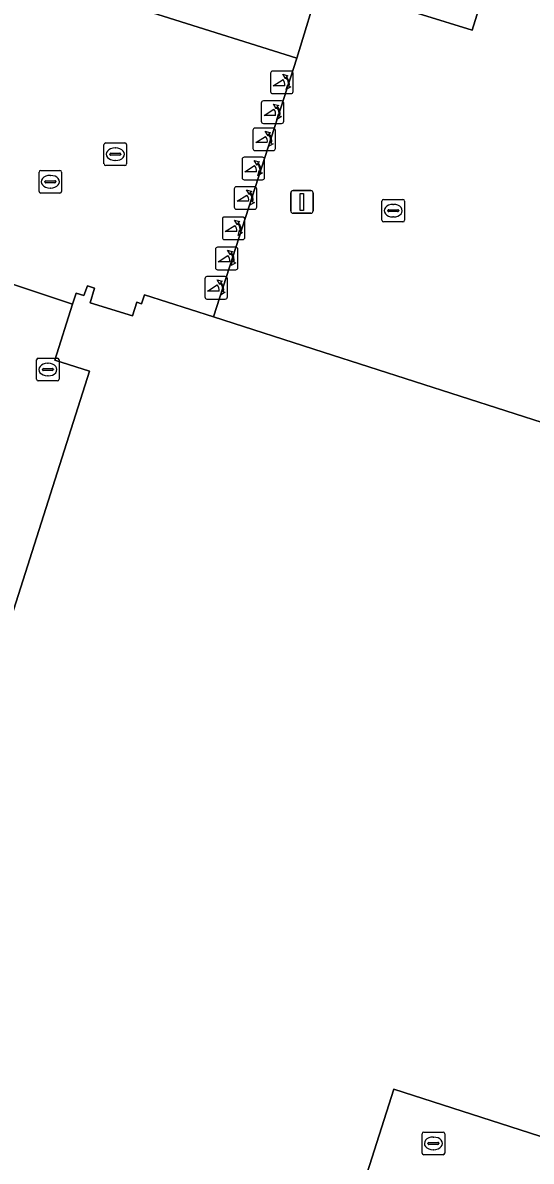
# Model space of a CAD drawing. Extents: x 160675 to 161153, y 383241 to 383714.
# Drawn here: x 160986.7 to 161009.2, y 383324.6 to 383375 of the extents above; entities that cross this region are included whole.
import ezdxf

# ---------------------------------------------------------------- set-up
doc = ezdxf.new("R2010")
doc.units = 0
for name, color, linetype in [('IMGEO_Kolk', 7, 'Continuous'), ('IMGEO_Lichtmast', 7, 'Continuous'), ('IMGEO_Pand', 7, 'Continuous'), ('IMGEO_Poller', 7, 'Continuous'), ('IMGEO_Rijbaan_lokaal_open', 7, 'Continuous'), ('IMGEO_Rioolput', 7, 'Continuous'), ('IMGEO_Voetgangersgebied_open', 7, 'Continuous'), ('IMGEO_Voetpad_open', 7, 'Continuous')]:
    doc.layers.add(name, color=color, linetype=linetype)

msp = doc.modelspace()

# ---------------------------------------------------------------- linework, layer by layer
at = {"layer": 'IMGEO_Kolk'}
for p, q in [((160990.278, 383368.783), (160990.278, 383369.635)), ((160990.353, 383369.709), (160991.205, 383369.709)), ((160990.766, 383369.489), (160990.791, 383369.489)), ((160991.279, 383369.635), (160991.279, 383368.783)), ((160990.537, 383369.203), (160990.537, 383369.215)), ((160990.975, 383369.166), (160990.577, 383369.166)), ((160990.58, 383369.252), (160990.978, 383369.252)), ((160990.789, 383368.929), (160990.764, 383368.929)), ((160991.021, 383369.215), (160991.021, 383369.203)), ((160991.205, 383368.709), (160990.353, 383368.709)), ((161002.601, 383366.282), (161002.601, 383367.134)), ((161002.676, 383367.208), (161003.528, 383367.208)), ((161002.903, 383366.751), (161003.301, 383366.751)), ((161003.089, 383366.988), (161003.114, 383366.988)), ((161003.602, 383367.134), (161003.602, 383366.282)), ((161002.86, 383366.702), (161002.86, 383366.714)), ((161003.298, 383366.665), (161002.9, 383366.665)), ((161003.112, 383366.428), (161003.087, 383366.428)), ((161003.344, 383366.714), (161003.344, 383366.702)), ((161003.528, 383366.208), (161002.676, 383366.208)), ((160987.289, 383359.244), (160987.289, 383360.096)), ((160987.364, 383360.17), (160988.216, 383360.17)), ((160987.591, 383359.713), (160987.989, 383359.713)), ((160987.777, 383359.95), (160987.802, 383359.95)), ((160988.29, 383360.096), (160988.29, 383359.244)), ((160987.548, 383359.664), (160987.548, 383359.676)), ((160987.986, 383359.627), (160987.588, 383359.627)), ((160987.8, 383359.39), (160987.775, 383359.39)), ((160988.032, 383359.676), (160988.032, 383359.664)), ((160988.216, 383359.17), (160987.364, 383359.17))]:
    msp.add_line(p, q, dxfattribs=at)
for points in [[(160990.278, 383368.783), (160990.278, 383369.635)], [(160990.353, 383369.709), (160991.205, 383369.709)], [(160991.279, 383369.635), (160991.279, 383368.783)], [(160991.205, 383368.709), (160990.353, 383368.709)], [(161002.601, 383366.282), (161002.601, 383367.134)], [(161002.676, 383367.208), (161003.528, 383367.208)], [(161003.602, 383367.134), (161003.602, 383366.282)], [(161003.528, 383366.208), (161002.676, 383366.208)], [(160987.289, 383359.244), (160987.289, 383360.096)], [(160987.364, 383360.17), (160988.216, 383360.17)], [(160988.29, 383360.096), (160988.29, 383359.244)], [(160988.216, 383359.17), (160987.364, 383359.17)]]:
    msp.add_lwpolyline(points, dxfattribs=at)
for centre, radius, start, end in [((160990.355, 383369.633), 0.0765, 91.552, 178.448), ((160990.355, 383369.633), 0.0765, 91.552, 178.448), ((160991.203, 383369.633), 0.0765, 1.552, 88.448), ((160991.203, 383369.633), 0.0765, 1.552, 88.448), ((160990.355, 383368.785), 0.0765, 181.552, 268.448), ((160990.355, 383368.785), 0.0765, 181.552, 268.448), ((160990.577, 383369.212), 0.0403, 85.8775, 175.7526), ((160990.574, 383369.202), 0.0366, 178.938, 274.7102), ((160990.978, 383369.209), 0.043, 264.8664, 352.4533), ((160990.982, 383369.214), 0.0386, 1.7309, 96.639), ((160991.203, 383368.785), 0.0765, 271.552, 358.448), ((160991.203, 383368.785), 0.0765, 271.552, 358.448), ((161002.678, 383367.132), 0.0765, 91.552, 178.448), ((161002.678, 383367.132), 0.0765, 91.552, 178.448), ((161002.9, 383366.711), 0.0403, 85.8775, 175.7526), ((161003.305, 383366.713), 0.0386, 1.7309, 96.639), ((161003.526, 383367.132), 0.0765, 1.552, 88.448), ((161003.526, 383367.132), 0.0765, 1.552, 88.448), ((161002.678, 383366.284), 0.0765, 181.552, 268.448), ((161002.678, 383366.284), 0.0765, 181.552, 268.448), ((161002.897, 383366.701), 0.0366, 178.938, 274.7102), ((161003.301, 383366.708), 0.043, 264.8664, 352.4533), ((161003.526, 383366.284), 0.0765, 271.552, 358.448), ((161003.526, 383366.284), 0.0765, 271.552, 358.448), ((160987.366, 383360.094), 0.0765, 91.552, 178.448), ((160987.366, 383360.094), 0.0765, 91.552, 178.448), ((160987.588, 383359.673), 0.0403, 85.8775, 175.7526), ((160987.993, 383359.675), 0.0386, 1.7309, 96.639), ((160988.214, 383360.094), 0.0765, 1.552, 88.448), ((160988.214, 383360.094), 0.0765, 1.552, 88.448), ((160987.366, 383359.246), 0.0765, 181.552, 268.448), ((160987.366, 383359.246), 0.0765, 181.552, 268.448), ((160987.585, 383359.663), 0.0366, 178.938, 274.7102), ((160987.989, 383359.67), 0.043, 264.8664, 352.4533), ((160988.214, 383359.246), 0.0765, 271.552, 358.448), ((160988.214, 383359.246), 0.0765, 271.552, 358.448)]:
    msp.add_arc(centre, radius, start, end, dxfattribs=at)
for centre, major_axis, ratio, start_param, end_param in [((160990.765, 383369.209), (-0.387, 0.002), 0.722429, 4.712389, 7.853982), ((160990.79, 383369.209), (-0.39, 0.002), 0.717154, 1.570796, 4.712389), ((161003.088, 383366.708), (-0.387, 0.002), 0.722429, 4.712389, 7.853982), ((161003.113, 383366.708), (-0.39, 0.002), 0.717154, 1.570796, 4.712389), ((160987.776, 383359.67), (-0.387, 0.002), 0.722429, 4.712389, 7.853982), ((160987.801, 383359.67), (-0.39, 0.002), 0.717154, 1.570796, 4.712389)]:
    msp.add_ellipse(centre, major_axis=major_axis, ratio=ratio, start_param=start_param, end_param=end_param, dxfattribs=at)
at = {"layer": 'IMGEO_Lichtmast'}
for p, q in [((160998.561, 383366.695), (160998.561, 383367.495)), ((160998.561, 383367.495), (160998.561, 383366.695)), ((160998.661, 383367.595), (160999.451, 383367.595)), ((160999.451, 383367.595), (160998.661, 383367.595)), ((160999.551, 383367.495), (160999.551, 383366.695)), ((160999.551, 383366.695), (160999.551, 383367.495)), ((160999.451, 383366.595), (160998.661, 383366.595)), ((160998.661, 383366.595), (160999.451, 383366.595))]:
    msp.add_line(p, q, dxfattribs=at)
msp.add_lwpolyline([(160998.981, 383367.47), (160999.131, 383367.47), (160999.131, 383366.72), (160998.981, 383366.72), (160998.981, 383367.47)], dxfattribs=at)
for centre, start, end in [((160998.661, 383367.495), 90, 180), ((160998.661, 383367.495), 90, 180), ((160999.451, 383367.495), 0, 90), ((160999.451, 383367.495), 360, 90), ((160998.661, 383366.695), 180, 270), ((160998.661, 383366.695), 180, 270), ((160999.451, 383366.695), 270, 0), ((160999.451, 383366.695), 270, 0)]:
    msp.add_arc(centre, 0.1, start, end, dxfattribs=at)
at = {"layer": 'IMGEO_Pand'}
for points in [[(160984.676, 383377.898), (160992.903, 383375.323), (160998.821, 383373.471), (160999.845, 383376.812), (161000, 383376.764), (161006.596, 383374.71), (161009.264, 383383.247), (161009.323, 383383.438), (161011.968, 383391.902), (161032.552, 383385.506), (161045.909, 383427.885), (161047.883, 383434.148), (161032.528, 383430.873), (161029.611, 383430.31), (161022.993, 383428.609), (161021.266, 383423.165), (161016.995, 383409.701), (161010.218, 383411.816), (161009.156, 383408.436), (161000, 383411.313), (160995.072, 383412.862), (160990.957, 383414.155), (160967.849, 383421.416)], [(161012.145, 383356.538), (161000, 383360.437), (160995.127, 383362.001), (160992.073, 383362.982), (160991.943, 383362.588), (160991.734, 383362.661), (160991.539, 383362.053), (160989.662, 383362.626), (160989.861, 383363.276), (160989.553, 383363.376), (160989.388, 383362.949), (160989.043, 383363.059), (160988.884, 383362.56), (160988.097, 383360.087), (160989.634, 383359.598), (160976.293, 383317.706)], [(161000, 383317.976), (161003.126, 383327.791), (161044.076, 383314.613)]]:
    msp.add_lwpolyline(points, dxfattribs=at)
at = {"layer": 'IMGEO_Poller'}
for p, q in [((160998.565, 383372.889), (160997.757, 383372.889)), ((160998.565, 383372.889), (160997.757, 383372.889)), ((160997.663, 383372.794), (160997.663, 383371.987)), ((160997.663, 383372.794), (160997.663, 383371.987)), ((160998.659, 383371.987), (160998.659, 383372.794)), ((160998.659, 383371.987), (160998.659, 383372.794)), ((160997.757, 383371.892), (160998.565, 383371.892)), ((160997.757, 383371.892), (160998.565, 383371.892)), ((160997.251, 383371.474), (160997.251, 383370.667)), ((160997.251, 383371.474), (160997.251, 383370.667)), ((160998.153, 383371.569), (160997.345, 383371.569)), ((160998.153, 383371.569), (160997.345, 383371.569)), ((160998.247, 383370.667), (160998.247, 383371.474)), ((160998.247, 383370.667), (160998.247, 383371.474)), ((160997.786, 383370.366), (160996.978, 383370.366)), ((160997.786, 383370.366), (160996.978, 383370.366)), ((160997.345, 383370.572), (160998.153, 383370.572)), ((160997.345, 383370.572), (160998.153, 383370.572)), ((160996.884, 383370.271), (160996.884, 383369.464)), ((160996.884, 383370.271), (160996.884, 383369.464)), ((160997.88, 383369.464), (160997.88, 383370.271)), ((160997.88, 383369.464), (160997.88, 383370.271)), ((160996.978, 383369.369), (160997.786, 383369.369)), ((160996.978, 383369.369), (160997.786, 383369.369)), ((160996.401, 383368.979), (160996.401, 383368.172)), ((160996.401, 383368.979), (160996.401, 383368.172)), ((160997.303, 383369.074), (160996.495, 383369.074)), ((160997.303, 383369.074), (160996.495, 383369.074)), ((160997.397, 383368.172), (160997.397, 383368.979)), ((160997.397, 383368.172), (160997.397, 383368.979)), ((160996.958, 383367.767), (160996.15, 383367.767)), ((160996.958, 383367.767), (160996.15, 383367.767)), ((160996.495, 383368.077), (160997.303, 383368.077)), ((160996.495, 383368.077), (160997.303, 383368.077)), ((160996.056, 383367.672), (160996.056, 383366.865)), ((160996.056, 383367.672), (160996.056, 383366.865)), ((160997.052, 383366.865), (160997.052, 383367.672)), ((160997.052, 383366.865), (160997.052, 383367.672)), ((160996.15, 383366.77), (160996.958, 383366.77)), ((160996.15, 383366.77), (160996.958, 383366.77)), ((160995.526, 383366.332), (160995.526, 383365.525)), ((160995.526, 383366.332), (160995.526, 383365.525)), ((160996.428, 383366.427), (160995.62, 383366.427)), ((160996.428, 383366.427), (160995.62, 383366.427)), ((160996.522, 383365.525), (160996.522, 383366.332)), ((160996.522, 383365.525), (160996.522, 383366.332)), ((160995.62, 383365.43), (160996.428, 383365.43)), ((160995.62, 383365.43), (160996.428, 383365.43)), ((160995.218, 383364.996), (160995.218, 383364.189)), ((160995.218, 383364.996), (160995.218, 383364.189)), ((160996.12, 383365.091), (160995.312, 383365.091)), ((160996.12, 383365.091), (160995.312, 383365.091)), ((160996.214, 383364.189), (160996.214, 383364.996)), ((160996.214, 383364.189), (160996.214, 383364.996)), ((160995.653, 383363.788), (160994.845, 383363.788)), ((160995.653, 383363.788), (160994.845, 383363.788)), ((160995.312, 383364.094), (160996.12, 383364.094)), ((160995.312, 383364.094), (160996.12, 383364.094)), ((160994.751, 383363.693), (160994.751, 383362.886)), ((160994.751, 383363.693), (160994.751, 383362.886)), ((160995.747, 383362.886), (160995.747, 383363.693)), ((160995.747, 383362.886), (160995.747, 383363.693)), ((160994.845, 383362.791), (160995.653, 383362.791)), ((160994.845, 383362.791), (160995.653, 383362.791))]:
    msp.add_line(p, q, dxfattribs=at)
for points in [[(160998.298, 383372.245), (160997.785, 383372.245), (160998.215, 383372.52)], [(160998.342, 383372.618), (160998.33, 383372.545), (160998.205, 383372.75)], [(160998.205, 383372.75), (160998.436, 383372.684), (160998.365, 383372.652)], [(160998.358, 383372.073), (160998.424, 383372.304), (160998.454, 383372.236)], [(160998.49, 383372.209), (160998.562, 383372.198), (160998.358, 383372.073)], [(160997.93, 383371.298), (160997.918, 383371.225), (160997.793, 383371.43)], [(160997.793, 383371.43), (160998.024, 383371.364), (160997.953, 383371.332)], [(160997.886, 383370.925), (160997.373, 383370.925), (160997.803, 383371.2)], [(160997.946, 383370.753), (160998.012, 383370.984), (160998.042, 383370.916)], [(160998.078, 383370.889), (160998.15, 383370.878), (160997.946, 383370.753)], [(160997.519, 383369.722), (160997.006, 383369.722), (160997.436, 383369.997)], [(160997.563, 383370.095), (160997.551, 383370.022), (160997.426, 383370.227)], [(160997.426, 383370.227), (160997.657, 383370.161), (160997.586, 383370.129)], [(160997.579, 383369.55), (160997.645, 383369.781), (160997.675, 383369.713)], [(160997.711, 383369.686), (160997.783, 383369.675), (160997.579, 383369.55)], [(160997.08, 383368.803), (160997.068, 383368.73), (160996.943, 383368.935)], [(160996.943, 383368.935), (160997.174, 383368.869), (160997.103, 383368.837)], [(160997.036, 383368.43), (160996.523, 383368.43), (160996.953, 383368.705)], [(160997.096, 383368.258), (160997.162, 383368.489), (160997.192, 383368.421)], [(160997.228, 383368.394), (160997.3, 383368.383), (160997.096, 383368.258)], [(160996.691, 383367.123), (160996.178, 383367.123), (160996.608, 383367.398)], [(160996.735, 383367.496), (160996.723, 383367.423), (160996.598, 383367.628)], [(160996.598, 383367.628), (160996.829, 383367.562), (160996.758, 383367.53)], [(160996.751, 383366.951), (160996.817, 383367.182), (160996.847, 383367.114)], [(160996.883, 383367.087), (160996.955, 383367.076), (160996.751, 383366.951)], [(160996.205, 383366.156), (160996.193, 383366.083), (160996.068, 383366.288)], [(160996.068, 383366.288), (160996.299, 383366.222), (160996.228, 383366.19)], [(160996.161, 383365.783), (160995.648, 383365.783), (160996.078, 383366.058)], [(160996.221, 383365.611), (160996.287, 383365.842), (160996.317, 383365.774)], [(160996.353, 383365.747), (160996.425, 383365.736), (160996.221, 383365.611)], [(160995.897, 383364.82), (160995.885, 383364.747), (160995.76, 383364.952)], [(160995.76, 383364.952), (160995.991, 383364.886), (160995.92, 383364.854)], [(160995.853, 383364.447), (160995.34, 383364.447), (160995.77, 383364.722)], [(160995.913, 383364.275), (160995.979, 383364.506), (160996.009, 383364.438)], [(160996.045, 383364.411), (160996.117, 383364.4), (160995.913, 383364.275)], [(160995.386, 383363.144), (160994.873, 383363.144), (160995.303, 383363.419)], [(160995.43, 383363.517), (160995.418, 383363.444), (160995.293, 383363.649)], [(160995.293, 383363.649), (160995.524, 383363.583), (160995.453, 383363.551)], [(160995.446, 383362.972), (160995.512, 383363.203), (160995.542, 383363.135)], [(160995.578, 383363.108), (160995.65, 383363.097), (160995.446, 383362.972)]]:
    msp.add_lwpolyline(points, dxfattribs=at)
for centre, radius, start, end in [((160997.757, 383372.794), 0.0946, 90, 180), ((160997.757, 383372.794), 0.0946, 90, 180), ((160998.565, 383372.794), 0.0946, 0, 90), ((160998.565, 383372.794), 0.0946, 0, 90), ((160997.97, 383372.295), 0.332, 351.3247, 42.4854), ((160997.984, 383372.305), 0.476, 351.7527, 41.1691), ((160997.984, 383372.305), 0.516, 349.3569, 42.2912), ((160997.757, 383371.987), 0.0946, 180, 270), ((160997.757, 383371.987), 0.0946, 180, 270), ((160998.565, 383371.987), 0.0946, 270, 0), ((160998.565, 383371.987), 0.0946, 270, 0), ((160997.345, 383371.474), 0.0946, 90, 180), ((160997.345, 383371.474), 0.0946, 90, 180), ((160997.572, 383370.985), 0.476, 351.7527, 41.1691), ((160997.572, 383370.985), 0.516, 349.3569, 42.2912), ((160998.153, 383371.474), 0.0946, 0, 90), ((160998.153, 383371.474), 0.0946, 0, 90), ((160997.558, 383370.975), 0.332, 351.3247, 42.4854), ((160996.978, 383370.271), 0.0946, 90, 180), ((160996.978, 383370.271), 0.0946, 90, 180), ((160997.345, 383370.667), 0.0946, 180, 270), ((160997.345, 383370.667), 0.0946, 180, 270), ((160997.786, 383370.271), 0.0946, 0, 90), ((160997.786, 383370.271), 0.0946, 0, 90), ((160998.153, 383370.667), 0.0946, 270, 0), ((160998.153, 383370.667), 0.0946, 270, 0), ((160997.191, 383369.772), 0.332, 351.3247, 42.4854), ((160997.205, 383369.782), 0.476, 351.7527, 41.1691), ((160997.205, 383369.782), 0.516, 349.3569, 42.2912), ((160996.978, 383369.464), 0.0946, 180, 270), ((160996.978, 383369.464), 0.0946, 180, 270), ((160997.786, 383369.464), 0.0946, 270, 0), ((160997.786, 383369.464), 0.0946, 270, 0), ((160996.495, 383368.979), 0.0946, 90, 180), ((160996.495, 383368.979), 0.0946, 90, 180), ((160996.722, 383368.49), 0.476, 351.7527, 41.1691), ((160996.722, 383368.49), 0.516, 349.3569, 42.2912), ((160997.303, 383368.979), 0.0946, 0, 90), ((160997.303, 383368.979), 0.0946, 0, 90), ((160996.708, 383368.48), 0.332, 351.3247, 42.4854), ((160996.15, 383367.672), 0.0946, 90, 180), ((160996.15, 383367.672), 0.0946, 90, 180), ((160996.495, 383368.172), 0.0946, 180, 270), ((160996.495, 383368.172), 0.0946, 180, 270), ((160996.958, 383367.672), 0.0946, 0, 90), ((160996.958, 383367.672), 0.0946, 0, 90), ((160997.303, 383368.172), 0.0946, 270, 0), ((160997.303, 383368.172), 0.0946, 270, 0), ((160996.363, 383367.173), 0.332, 351.3247, 42.4854), ((160996.377, 383367.183), 0.476, 351.7527, 41.1691), ((160996.377, 383367.183), 0.516, 349.3569, 42.2912), ((160996.15, 383366.865), 0.0946, 180, 270), ((160996.15, 383366.865), 0.0946, 180, 270), ((160996.958, 383366.865), 0.0946, 270, 0), ((160996.958, 383366.865), 0.0946, 270, 0), ((160995.62, 383366.332), 0.0946, 90, 180), ((160995.62, 383366.332), 0.0946, 90, 180), ((160996.428, 383366.332), 0.0946, 0, 90), ((160996.428, 383366.332), 0.0946, 0, 90), ((160995.833, 383365.833), 0.332, 351.3247, 42.4854), ((160995.847, 383365.843), 0.476, 351.7527, 41.1691), ((160995.847, 383365.843), 0.516, 349.3569, 42.2912), ((160995.62, 383365.525), 0.0946, 180, 270), ((160995.62, 383365.525), 0.0946, 180, 270), ((160996.428, 383365.525), 0.0946, 270, 0), ((160996.428, 383365.525), 0.0946, 270, 0), ((160995.312, 383364.996), 0.0946, 90, 180), ((160995.312, 383364.996), 0.0946, 90, 180), ((160995.539, 383364.507), 0.476, 351.7527, 41.1691), ((160995.539, 383364.507), 0.516, 349.3569, 42.2912), ((160996.12, 383364.996), 0.0946, 0, 90), ((160996.12, 383364.996), 0.0946, 0, 90), ((160995.525, 383364.497), 0.332, 351.3247, 42.4854), ((160994.845, 383363.693), 0.0946, 90, 180), ((160994.845, 383363.693), 0.0946, 90, 180), ((160995.312, 383364.189), 0.0946, 180, 270), ((160995.312, 383364.189), 0.0946, 180, 270), ((160995.653, 383363.693), 0.0946, 0, 90), ((160995.653, 383363.693), 0.0946, 0, 90), ((160996.12, 383364.189), 0.0946, 270, 0), ((160996.12, 383364.189), 0.0946, 270, 0), ((160995.058, 383363.194), 0.332, 351.3247, 42.4854), ((160995.072, 383363.204), 0.476, 351.7527, 41.1691), ((160995.072, 383363.204), 0.516, 349.3569, 42.2912), ((160994.845, 383362.886), 0.0946, 180, 270), ((160994.845, 383362.886), 0.0946, 180, 270), ((160995.653, 383362.886), 0.0946, 270, 0), ((160995.653, 383362.886), 0.0946, 270, 0)]:
    msp.add_arc(centre, radius, start, end, dxfattribs=at)
at = {"layer": 'IMGEO_Rijbaan_lokaal_open'}
msp.add_lwpolyline([(160984.25, 383368.29), (160983.844, 383366.986), (160983.014, 383364.509), (160988.884, 383362.56), (160989.043, 383363.059), (160989.388, 383362.949), (160989.553, 383363.376), (160989.861, 383363.276), (160989.662, 383362.626), (160991.539, 383362.053), (160991.734, 383362.661), (160991.943, 383362.588), (160992.073, 383362.982), (160995.127, 383362.001), (160998.821, 383373.471), (160992.903, 383375.323), (160984.676, 383377.898), (160984.628, 383377.743), (160983.694, 383374.772), (160964.526, 383380.856), (160964.061, 383380.631)], dxfattribs=at)
msp.add_lwpolyline([(160989.634, 383359.598), (160988.097, 383360.087), (160988.884, 383362.56), (160983.014, 383364.509), (160979.608, 383353.93), (160979.448, 383353.431), (160979.25, 383353.51), (160964.138, 383306.646), (160963.969, 383306.082), (160964.19, 383306.014), (160963.499, 383303.848), (160992.588, 383294.531), (160994.422, 383300.461), (160990.405, 383301.74), (160989.622, 383299.281), (160982.34, 383300.282), (160976.237, 383303.65), (160976.986, 383306.005), (160972.968, 383307.284), (160975.14, 383314.105), (160973.542, 383314.614), (160974.69, 383318.217), (160976.293, 383317.706)], close=True, dxfattribs=at)
at = {"layer": 'IMGEO_Rioolput'}
for p, q in [((160987.399, 383367.563), (160987.399, 383368.415)), ((160987.474, 383368.489), (160988.326, 383368.489)), ((160987.887, 383368.269), (160987.912, 383368.269)), ((160988.4, 383368.415), (160988.4, 383367.563)), ((160987.658, 383367.983), (160987.658, 383367.995)), ((160988.096, 383367.946), (160987.698, 383367.946)), ((160987.701, 383368.032), (160988.099, 383368.032)), ((160988.142, 383367.995), (160988.142, 383367.983)), ((160988.326, 383367.489), (160987.474, 383367.489)), ((160987.91, 383367.709), (160987.885, 383367.709)), ((161004.383, 383324.961), (161004.383, 383325.813)), ((161004.458, 383325.887), (161005.31, 383325.887)), ((161004.642, 383325.381), (161004.642, 383325.393)), ((161004.685, 383325.43), (161005.083, 383325.43)), ((161004.871, 383325.667), (161004.896, 383325.667)), ((161005.126, 383325.393), (161005.126, 383325.381)), ((161005.384, 383325.813), (161005.384, 383324.961)), ((161005.31, 383324.887), (161004.458, 383324.887)), ((161005.08, 383325.344), (161004.682, 383325.344)), ((161004.894, 383325.107), (161004.869, 383325.107))]:
    msp.add_line(p, q, dxfattribs=at)
for points in [[(160987.399, 383367.563), (160987.399, 383368.415)], [(160987.474, 383368.489), (160988.326, 383368.489)], [(160988.4, 383368.415), (160988.4, 383367.563)], [(160988.326, 383367.489), (160987.474, 383367.489)], [(161004.383, 383324.961), (161004.383, 383325.813)], [(161004.458, 383325.887), (161005.31, 383325.887)], [(161005.384, 383325.813), (161005.384, 383324.961)], [(161005.31, 383324.887), (161004.458, 383324.887)]]:
    msp.add_lwpolyline(points, dxfattribs=at)
for centre, radius, start, end in [((160987.476, 383368.413), 0.0765, 91.552, 178.448), ((160987.476, 383368.413), 0.0765, 91.552, 178.448), ((160988.324, 383368.413), 0.0765, 1.552, 88.448), ((160988.324, 383368.413), 0.0765, 1.552, 88.448), ((160987.698, 383367.992), 0.0403, 85.8775, 175.7526), ((160987.695, 383367.982), 0.0366, 178.938, 274.7102), ((160988.099, 383367.989), 0.043, 264.8664, 352.4533), ((160988.103, 383367.994), 0.0386, 1.7309, 96.639), ((160987.476, 383367.565), 0.0765, 181.552, 268.448), ((160987.476, 383367.565), 0.0765, 181.552, 268.448), ((160988.324, 383367.565), 0.0765, 271.552, 358.448), ((160988.324, 383367.565), 0.0765, 271.552, 358.448), ((161004.46, 383325.811), 0.0765, 91.552, 178.448), ((161004.46, 383325.811), 0.0765, 91.552, 178.448), ((161004.682, 383325.39), 0.0403, 85.8775, 175.7526), ((161005.087, 383325.392), 0.0386, 1.7309, 96.639), ((161005.308, 383325.811), 0.0765, 1.552, 88.448), ((161005.308, 383325.811), 0.0765, 1.552, 88.448), ((161004.46, 383324.963), 0.0765, 181.552, 268.448), ((161004.46, 383324.963), 0.0765, 181.552, 268.448), ((161004.679, 383325.38), 0.0366, 178.938, 274.7102), ((161005.083, 383325.387), 0.043, 264.8664, 352.4533), ((161005.308, 383324.963), 0.0765, 271.552, 358.448), ((161005.308, 383324.963), 0.0765, 271.552, 358.448)]:
    msp.add_arc(centre, radius, start, end, dxfattribs=at)
for centre, major_axis, ratio, start_param, end_param in [((160987.886, 383367.989), (-0.387, 0.002), 0.722429, 4.712389, 7.853982), ((160987.911, 383367.989), (-0.39, 0.002), 0.717154, 1.570796, 4.712389), ((161004.87, 383325.387), (-0.387, 0.002), 0.722429, 4.712389, 7.853982), ((161004.895, 383325.387), (-0.39, 0.002), 0.717154, 1.570796, 4.712389)]:
    msp.add_ellipse(centre, major_axis=major_axis, ratio=ratio, start_param=start_param, end_param=end_param, dxfattribs=at)
at = {"layer": 'IMGEO_Voetgangersgebied_open'}
msp.add_lwpolyline([(161062.237, 383366.382), (161055.712, 383368.464), (161055.286, 383368.6), (161032.993, 383375.695), (161009.264, 383383.247), (161006.596, 383374.71), (161000, 383376.764), (160999.845, 383376.812), (160998.821, 383373.471), (160995.127, 383362.001), (161000, 383360.437), (161012.145, 383356.538), (161012.028, 383356.167), (161012.311, 383356.101), (161009.904, 383348.868), (161015.941, 383346.9), (161017.412, 383351.416), (161020.898, 383350.298), (161019.467, 383345.797), (161050.252, 383335.927), (161052.382, 383335.311)], close=True, dxfattribs=at)
at = {"layer": 'IMGEO_Voetpad_open'}
msp.add_lwpolyline([(161044.076, 383314.613), (161003.126, 383327.791), (161000, 383317.976)], dxfattribs=at)

doc.saveas('drawing.dxf')
